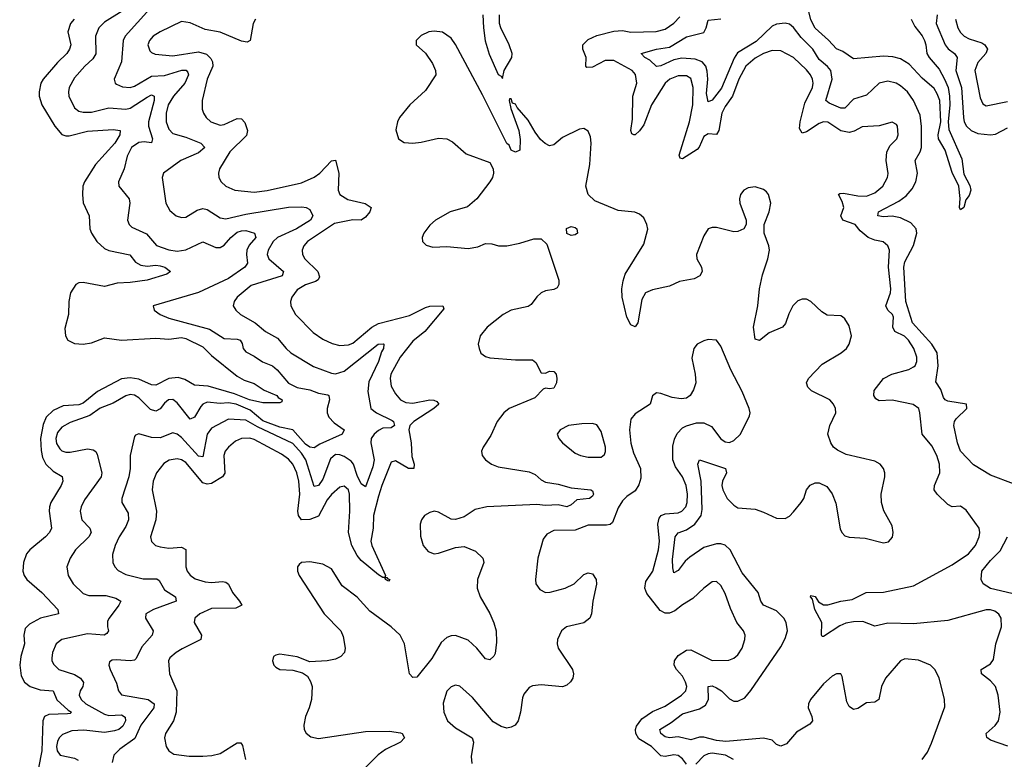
# Model space of a CAD drawing. Header units: inches. Extents: x 1843162 to 1959474, y 907081 to 1016326.
# Tile 315 of 656: x 1934154 to 1938754, y 925210 to 928668. Entities that reach past the tile are written whole.
import ezdxf

# ---------------------------------------------------------------- set-up
doc = ezdxf.new("R2010")
doc.units = ezdxf.units.IN
doc.header["$MEASUREMENT"] = 0
doc.layers.add('B9932', color=7, linetype='Continuous')

msp = doc.modelspace()

# ---------------------------------------------------------------- linework, layer by layer
at = {"layer": 'B9932', "color": 5}
for points, elevation in [([(1934762.4, 928717.6), (1934646, 928590), (1934637.4, 928570), (1934629.5, 928470), (1934595.3, 928390), (1934600.3, 928370), (1934605.8, 928365.8), (1934633.9, 928353.9), (1934670, 928350.2), (1934690, 928356.3), (1934770, 928404.1), (1934830, 928407.3), (1934910.9, 928430.9), (1934931.6, 928431.6), (1934940.2, 928420.2), (1934942.3, 928410), (1934925.4, 928370), (1934872.7, 928310), (1934847.8, 928270), (1934837.6, 928230), (1934838.8, 928190), (1934850, 928156), (1934870, 928135.2), (1934930, 928117.7), (1935000.3, 928090), (1935018.2, 928070), (1934990, 928044.5), (1934906.5, 928010), (1934826, 927950), (1934819.1, 927930), (1934836.5, 927810), (1934855.8, 927775.8), (1934885.3, 927750), (1934910, 927742.6), (1934930, 927743.8), (1934982.7, 927777.3), (1935010, 927785.3), (1935030, 927780.8), (1935090, 927741.7), (1935116.3, 927736.3), (1935210, 927757.9), (1935410, 927790.5), (1935472.9, 927792.9), (1935493, 927790), (1935510, 927780.3), (1935524.2, 927750), (1935512.8, 927730), (1935447.8, 927690), (1935358.7, 927650), (1935338.2, 927630), (1935315.4, 927590), (1935310.1, 927570), (1935317.6, 927550), (1935385.8, 927490), (1935380.2, 927470), (1935235.1, 927424.9), (1935170.2, 927370), (1935155.3, 927350), (1935151.6, 927330), (1935163.1, 927310), (1935186, 927290), (1935254.6, 927250), (1935301.7, 927210), (1935359, 927179), (1935399, 927130), (1935421.2, 927110), (1935526, 927046), (1935610, 927015.3), (1935630, 927011.4), (1935670, 927025.2), (1935828.4, 927150), (1935852.6, 927152.6), (1935855.8, 927150), (1935853.4, 927130), (1935844.6, 927115.4), (1935831, 927070), (1935785.1, 926974.9), (1935781.2, 926930), (1935795.2, 926850), (1935820.3, 926830), (1935894.3, 926794.3), (1935900.2, 926790), (1935905.8, 926770), (1935890, 926759.9), (1935850, 926757.8), (1935830, 926747.6), (1935809.5, 926730.5), (1935796.6, 926710), (1935794.4, 926690), (1935810.1, 926610), (1935803.4, 926576.6), (1935770, 926483.5), (1935750, 926497.3), (1935730, 926536.8), (1935713.4, 926590), (1935703.3, 926603.3), (1935670, 926625.6), (1935650, 926633.6), (1935630, 926634.2), (1935605.5, 926614.5), (1935570, 926520.3), (1935550.6, 926490), (1935530, 926485.8), (1935491.1, 926610), (1935470, 926641.5), (1935430, 926686.9), (1935264.7, 926764.7), (1935210, 926795.2), (1935130, 926799.4), (1935050, 926757.7), (1935030, 926729.7), (1935010, 926624), (1934990, 926627.1), (1934910, 926713.8), (1934890, 926729.3), (1934870, 926736.3), (1934810, 926713.4), (1934770, 926714.7), (1934710, 926731.3), (1934694.4, 926725.6), (1934690, 926719), (1934670.2, 926630), (1934670.1, 926570), (1934663.8, 926530), (1934631.8, 926430), (1934631.1, 926410), (1934660.4, 926360.4), (1934661.7, 926330), (1934650, 926297.7), (1934618.6, 926250), (1934599.8, 926210), (1934586.9, 926166.9), (1934588.9, 926130), (1934598, 926110), (1934613.3, 926093.3), (1934650, 926073.5), (1934730, 926054), (1934793.9, 926053.9), (1934805.5, 926045.5), (1934830, 926001.7), (1934882.3, 925970), (1934884.6, 925950), (1934778.7, 925910), (1934742.8, 925890), (1934742, 925870), (1934777.7, 925810), (1934773.2, 925790), (1934723.8, 925736.2), (1934698.3, 925681.7), (1934690, 925674.2), (1934670, 925669.8), (1934604.2, 925675.8), (1934585.9, 925674.1), (1934573.8, 925666.2), (1934570.3, 925650), (1934576.9, 925630), (1934605.4, 925565.4), (1934615.9, 925530), (1934630, 925511.5), (1934753.4, 925490), (1934782.7, 925470), (1934780.7, 925450), (1934719.6, 925370), (1934692.6, 925307.4), (1934621.8, 925258.2), (1934593.8, 925230), (1934585.5, 925194.5)], 560), ([(1938319.1, 928670), (1938335.6, 928635.6), (1938370, 928591.7), (1938381.1, 928570), (1938388, 928550), (1938392, 928510), (1938403.7, 928490), (1938450, 928436.5), (1938474.4, 928390), (1938491.9, 928350), (1938498.5, 928310), (1938499.3, 928270), (1938491.8, 928190), (1938494.8, 928154.8), (1938556.7, 928016.7), (1938565.5, 927945.5), (1938593.1, 927893.1), (1938598.3, 927870), (1938590, 927846), (1938575.3, 927824.7), (1938566, 927790), (1938550, 927779.3), (1938545.4, 927790), (1938548.5, 927831.5), (1938541.7, 927890), (1938510, 927952.7), (1938478.3, 928058.3), (1938446.9, 928110), (1938445.4, 928130), (1938458, 928190), (1938452.4, 928290), (1938441.3, 928321.3), (1938426.3, 928346.3), (1938370, 928394.6), (1938310, 928459.7), (1938270, 928484.4), (1938233.8, 928493.8), (1938190, 928496.9), (1938050, 928484.7), (1937999.3, 928519.3), (1937970, 928531.7), (1937932.5, 928572.5), (1937870, 928627.6), (1937850, 928667.2), (1937835.2, 928730)], 540), ([(1934407.9, 928670), (1934390.9, 928650), (1934378.1, 928610), (1934392.8, 928550), (1934387, 928530), (1934374, 928510), (1934330, 928466.6), (1934263.8, 928390), (1934253.1, 928370), (1934245.3, 928330), (1934244.6, 928310), (1934256.6, 928270), (1934317.3, 928170), (1934350.9, 928130.9), (1934370, 928124), (1934385, 928125), (1934470, 928145.7), (1934590, 928154.8), (1934623.8, 928150), (1934622.2, 928130), (1934598.5, 928090), (1934507.8, 927990), (1934457, 927910), (1934449.5, 927890), (1934446.7, 927850), (1934450.7, 927810.7), (1934478.4, 927750), (1934482.3, 927690), (1934488.8, 927670), (1934514, 927630), (1934550, 927597.6), (1934570, 927589), (1934668.3, 927568.3), (1934694.3, 927534.3), (1934719.6, 927519.6), (1934750, 927514.6), (1934790, 927520.1), (1934810, 927517.2), (1934831.4, 927510), (1934858.4, 927490), (1934842, 927478), (1934749.6, 927450.4), (1934670, 927438.5), (1934610, 927436.3), (1934550, 927420.6), (1934450, 927439.3), (1934430, 927437.9), (1934416.1, 927430), (1934390.7, 927390), (1934384.1, 927350), (1934382, 927290), (1934364.7, 927224.7), (1934367.4, 927190), (1934379.5, 927170), (1934410, 927153.6), (1934450, 927150.2), (1934490, 927157.6), (1934550, 927180.7), (1934628.8, 927168.8), (1934790, 927178.7), (1934850, 927174.7), (1934910, 927181.3), (1934930, 927176.6), (1935010, 927138.1), (1935050, 927098), (1935170, 927000.6), (1935202.9, 926982.9), (1935250, 926966.8), (1935295.6, 926935.6), (1935355.3, 926910), (1935361.3, 926901.3), (1935380.3, 926890), (1935378.6, 926881.4), (1935370, 926876.2), (1935290, 926876), (1935227.9, 926890), (1935158, 926918), (1935034.6, 926954.6), (1934970, 926958.6), (1934925, 926985), (1934894.9, 926994.9), (1934850, 926989.9), (1934790, 926958.7), (1934770, 926959.9), (1934710, 926987.4), (1934670, 926992.7), (1934630, 926988.2), (1934517.3, 926930), (1934450, 926875), (1934430, 926867.4), (1934357.2, 926862.8), (1934310, 926840.9), (1934278.3, 926810), (1934264.1, 926775.9), (1934251.8, 926710), (1934253.7, 926653.7), (1934260.9, 926620.9), (1934276, 926590), (1934310, 926556.4), (1934351.9, 926531.9), (1934355, 926510), (1934347.3, 926490), (1934299, 926410), (1934292.8, 926390), (1934291.1, 926370), (1934302, 926290), (1934292.8, 926270), (1934274.9, 926250), (1934202, 926190), (1934185.8, 926170), (1934171, 926130), (1934169.3, 926090), (1934175.2, 926070), (1934187.8, 926050), (1934256.8, 925990), (1934331.5, 925910), (1934334.4, 925890), (1934250.4, 925870), (1934198.9, 925841.1), (1934179.1, 925820.9), (1934172.7, 925790), (1934176.1, 925750), (1934158.7, 925690), (1934153.8, 925650), (1934161, 925601), (1934176.2, 925570), (1934203.1, 925550), (1934250, 925535.2), (1934310.9, 925530.9), (1934327.4, 925487.4), (1934379.6, 925439.6), (1934395.9, 925430), (1934390, 925424.1), (1934377.6, 925422.4), (1934290, 925419.9), (1934269.6, 925410.4), (1934261.2, 925390), (1934257.5, 925250), (1934242.1, 925170)], 520), ([(1934633.3, 928706.7), (1934550, 928655.9), (1934523.7, 928630), (1934508.3, 928590), (1934510, 928507.2), (1934495.9, 928484.1), (1934458.4, 928450), (1934410, 928395.3), (1934385.1, 928350), (1934381.3, 928330), (1934383.5, 928310), (1934410, 928255.6), (1934430, 928239.3), (1934450, 928234.6), (1934490, 928235.4), (1934570, 928255.2), (1934649.6, 928249.6), (1934670, 928253.8), (1934750, 928306), (1934770, 928315.5), (1934782.6, 928310), (1934781.5, 928290), (1934755.2, 928190), (1934755.7, 928170), (1934773.8, 928110), (1934770, 928092.3), (1934735.9, 928095.9), (1934710, 928093.3), (1934676.6, 928070), (1934656, 928030), (1934642.4, 927970), (1934616.1, 927910), (1934616.9, 927890), (1934665.3, 927830), (1934669.1, 927809.1), (1934657.6, 927730), (1934664.9, 927710), (1934677.5, 927697.5), (1934746.2, 927666.2), (1934792.5, 927612.5), (1934850, 927591.7), (1934890, 927586.1), (1934930, 927592.3), (1935010, 927628.3), (1935070, 927603.2), (1935090, 927602.9), (1935110, 927613.5), (1935141, 927650), (1935170, 927673.5), (1935190, 927681.2), (1935210, 927681.6), (1935250.2, 927670), (1935256.6, 927650), (1935225.9, 927614.1), (1935215.5, 927590), (1935213.1, 927570), (1935218.3, 927530), (1935206.2, 927510), (1935130, 927457.4), (1934990, 927392.8), (1934777.3, 927330), (1934782, 927310), (1934810.4, 927290), (1934850, 927272.1), (1935040.9, 927220.9), (1935110, 927177.9), (1935170, 927174.6), (1935184.6, 927170), (1935193.8, 927153.8), (1935197.4, 927130), (1935210, 927115), (1935250, 927095.3), (1935288.2, 927068.2), (1935335, 927050), (1935357.5, 927030), (1935410, 926968.2), (1935450, 926948.1), (1935510, 926937.3), (1935550, 926921.3), (1935593.6, 926913.6), (1935598.5, 926910), (1935600.7, 926890), (1935590.4, 926850), (1935590.1, 926830), (1935598.3, 926810), (1935622.8, 926782.8), (1935670.3, 926750), (1935660.9, 926730), (1935556.9, 926683.1), (1935530, 926665.7), (1935510, 926669.9), (1935490, 926683.5), (1935430.8, 926750.8), (1935370, 926762.4), (1935290, 926791.7), (1935230, 926841.5), (1935165, 926870), (1935130, 926876.4), (1935090, 926872.6), (1935030, 926879.6), (1935010, 926870.5), (1935000.5, 926859.5), (1934970, 926808.8), (1934950, 926800.3), (1934890, 926876.8), (1934870, 926891.7), (1934849.7, 926890.3), (1934830, 926874.9), (1934810, 926848.4), (1934790, 926837), (1934765.3, 926845.3), (1934710, 926900.5), (1934690, 926912.5), (1934670, 926915), (1934650, 926909.9), (1934590, 926874.2), (1934530, 926851.9), (1934482.1, 926817.9), (1934390, 926783.9), (1934350, 926762), (1934330, 926737.1), (1934323.1, 926710), (1934326.2, 926686.2), (1934340.8, 926660.8), (1934350, 926651.5), (1934370, 926645.3), (1934390, 926645.4), (1934470, 926661.4), (1934497.2, 926657.2), (1934509.4, 926649.4), (1934515.6, 926635.6), (1934537.8, 926550), (1934534.2, 926530), (1934456.6, 926423.4), (1934441.1, 926390), (1934437, 926370), (1934444.8, 926330), (1934481.8, 926290), (1934487.6, 926270), (1934477.4, 926250), (1934415.2, 926190), (1934389.3, 926150), (1934374.7, 926110), (1934379.7, 926070), (1934403.2, 926030), (1934450, 925985.9), (1934476.6, 925976.6), (1934555.6, 925975.6), (1934603.2, 925963.2), (1934626, 925950), (1934616.8, 925930), (1934571.5, 925870), (1934564.9, 925855.1), (1934563.8, 925830), (1934569.1, 925810), (1934561.4, 925798.6), (1934549.3, 925790.7), (1934470, 925796.4), (1934350.1, 925769.9), (1934324.7, 925750), (1934307.9, 925710), (1934303.6, 925683.6), (1934304.3, 925670), (1934312.7, 925652.7), (1934336.9, 925630), (1934410, 925606.3), (1934438.7, 925590), (1934451.4, 925568.6), (1934449, 925550), (1934436.8, 925530), (1934431.6, 925510), (1934440.9, 925490), (1934463.5, 925470), (1934550, 925420.6), (1934570, 925415.5), (1934630, 925417.4), (1934647.3, 925407.3), (1934648.4, 925390), (1934635.3, 925364.7), (1934616.6, 925350), (1934597.5, 925342.5), (1934550, 925335.1), (1934454, 925346), (1934396.9, 925343.1), (1934354.2, 925325.8), (1934337.6, 925310), (1934330, 925294), (1934325.8, 925270), (1934328.3, 925250), (1934342.4, 925230), (1934410, 925215.7), (1934426.6, 925206.6)], 540), ([(1935256, 928670), (1935245, 928650), (1935231.3, 928570), (1935217.1, 928562.9), (1935190, 928567.4), (1935090, 928609.9), (1935021.1, 928621.1), (1934950, 928652.2), (1934910, 928659), (1934810, 928610.8), (1934777.6, 928590), (1934760.8, 928570), (1934752.9, 928550), (1934762.6, 928522.6), (1934770, 928513.7), (1934787.1, 928507.1), (1934870, 928498.3), (1934990, 928517.3), (1935026.9, 928506.9), (1935046.5, 928486.5), (1935055, 928470), (1935056.3, 928450), (1935030.1, 928389.9), (1935005.8, 928290), (1935006.4, 928250), (1935013.4, 928230), (1935025.8, 928210), (1935047.4, 928190), (1935090, 928174.6), (1935110, 928177.8), (1935170, 928205.6), (1935190, 928204.1), (1935206.5, 928186.5), (1935218.7, 928150), (1935213.3, 928126.7), (1935136.3, 928050), (1935086.9, 927970), (1935082, 927950), (1935084.6, 927930), (1935096, 927910), (1935117, 927890), (1935158.8, 927870), (1935250, 927861.2), (1935310, 927869.5), (1935470, 927904.8), (1935530, 927930.9), (1935556.2, 927950), (1935610, 928007.2), (1935630, 928010.3), (1935644.8, 927950), (1935641.4, 927870), (1935650.2, 927850), (1935687.3, 927827.3), (1935768.2, 927808.2), (1935796.1, 927790), (1935789.3, 927770), (1935770, 927744.2), (1935750, 927730.7), (1935710, 927732.5), (1935624.5, 927715.5), (1935498.4, 927630), (1935481.6, 927610), (1935473, 927590), (1935474.7, 927570), (1935486.5, 927550), (1935546.9, 927490), (1935554.1, 927465.9), (1935548.7, 927451.3), (1935536.5, 927443.5), (1935490, 927428.4), (1935450, 927404.2), (1935425.8, 927370), (1935419.1, 927350), (1935420.7, 927330), (1935442.6, 927290), (1935524.5, 927204.5), (1935570, 927174.2), (1935614.1, 927154.1), (1935650, 927145), (1935690, 927147.1), (1935710, 927155.4), (1935799.6, 927230), (1935830, 927246.8), (1935975.1, 927284.9), (1936050, 927322.7), (1936070, 927328), (1936130.8, 927330), (1936135.6, 927315.6), (1936046.8, 927210), (1935990, 927164.9), (1935931.3, 927090), (1935887.8, 927010), (1935884.1, 926990), (1935890, 926954.4), (1935910, 926919.1), (1935933.6, 926890), (1935958.6, 926878.6), (1935990, 926875), (1936070, 926890.5), (1936089.4, 926889.4), (1936102.6, 926882.6), (1936112.4, 926870), (1936089.3, 926850), (1935995.5, 926790), (1935976.9, 926770), (1935972.6, 926750), (1935982.3, 926690), (1935986, 926626), (1935997.4, 926590), (1935995, 926570), (1935970, 926568.8), (1935910, 926605), (1935890, 926599.7), (1935845.3, 926490), (1935830, 926439.7), (1935807.6, 926350), (1935805.1, 926290), (1935794.2, 926230), (1935798.5, 926210), (1935863.7, 926070), (1935860.5, 926060.5), (1935870, 926060.5), (1935873.6, 926053.6), (1935884, 926050), (1935876.7, 926043.3), (1935863, 926050), (1935859.7, 926059.7), (1935850, 926059.7), (1935830, 926073), (1935750, 926139.9), (1935730, 926163.6), (1935705.4, 926210), (1935689.7, 926270), (1935696.8, 926370), (1935695, 926450), (1935689.8, 926470), (1935670, 926486.8), (1935650, 926482.5), (1935610, 926447.7), (1935590, 926423.2), (1935550, 926347.2), (1935510, 926330.4), (1935470, 926328.9), (1935457.3, 926350), (1935453.6, 926370), (1935462.3, 926450), (1935458.6, 926510), (1935449.2, 926550), (1935430.4, 926590), (1935410, 926612.6), (1935377, 926637), (1935250, 926705.8), (1935228.6, 926711.4), (1935190, 926709.3), (1935162.9, 926697.1), (1935129.3, 926670), (1935114.3, 926650), (1935107.5, 926630), (1935112.3, 926547.7), (1935101, 926530), (1935050, 926499.6), (1935030, 926495.9), (1935010, 926502.7), (1934930, 926597.5), (1934910, 926610.4), (1934890, 926614.1), (1934852.2, 926607.8), (1934826.7, 926593.3), (1934793.4, 926550), (1934777.5, 926510), (1934772.4, 926470), (1934793.1, 926370), (1934789.4, 926330), (1934765.4, 926250), (1934770, 926228.4), (1934788.4, 926210), (1934810, 926202.7), (1934850, 926197.4), (1934910, 926201.7), (1934930, 926190.2), (1934929.6, 926109.6), (1934935.6, 926090), (1934950.7, 926070.7), (1934974, 926054), (1935019.9, 926039.9), (1935050, 926036.9), (1935101.2, 926041.2), (1935117.8, 926037.8), (1935129.5, 926029.5), (1935148.3, 925990), (1935181.6, 925950), (1935192.4, 925930), (1935163.8, 925916.2), (1935050, 925914.8), (1934995.5, 925890), (1934972.6, 925870), (1934969.2, 925850), (1935003.2, 925790), (1935000.9, 925770), (1934912.9, 925727.1), (1934885.3, 925710), (1934856, 925684), (1934849.1, 925670), (1934853.2, 925610), (1934887.4, 925530), (1934884.6, 925430), (1934872.2, 925390), (1934835, 925330), (1934831.1, 925310), (1934838.6, 925270), (1934850.3, 925250), (1934874.8, 925234.8), (1934945.3, 925225.3), (1935010, 925224.6), (1935051.9, 925228.1), (1935090, 925237.7), (1935170, 925287.5), (1935186.6, 925286.6), (1935194.8, 925274.8), (1935208.5, 925210)], 580), ([(1936317.6, 928690), (1936320.2, 928630), (1936328.2, 928568.2), (1936346.7, 928506.7), (1936390, 928410.6), (1936403.5, 928403.5), (1936410, 928392), (1936417.2, 928430), (1936452.8, 928490), (1936455.1, 928510), (1936441.5, 928550), (1936401.3, 928630), (1936395.1, 928650), (1936395.1, 928690)], 620), ([(1938771.5, 925271.5), (1938690, 925300.1), (1938672, 925312), (1938669.1, 925330), (1938711.9, 925368.1), (1938726.8, 925390), (1938735.5, 925430), (1938725.1, 925510), (1938712.5, 925550), (1938690, 925576.9), (1938648, 925610), (1938646.2, 925630), (1938690, 925657.2), (1938703.2, 925676.8), (1938714.8, 925750), (1938742, 925830), (1938739.2, 925870), (1938728.4, 925888.4), (1938710, 925902.7), (1938690, 925909.4), (1938670, 925909.5), (1938490, 925859.5), (1938330, 925842.7), (1938210, 925846.7), (1938150, 925833.2), (1938093.8, 925853.8), (1938050, 925853.5), (1938013.7, 925846.3), (1937985.3, 925834.7), (1937910, 925783.7), (1937903.9, 925783.9), (1937899.7, 925790), (1937901.4, 925850), (1937868.7, 925910), (1937858, 925958), (1937848.8, 925970), (1937850, 925976), (1937870, 925971.8), (1937886.4, 925946.4), (1937910, 925933), (1937930, 925931.5), (1937990, 925948.9), (1938042.9, 925957.1), (1938109.6, 925990.4), (1938190, 925991.8), (1938330, 926020.6), (1938510, 926118.9), (1938586.6, 926170), (1938620.2, 926210), (1938637.5, 926250), (1938640.7, 926270), (1938637.2, 926290), (1938575.5, 926375.5), (1938550, 926392.9), (1938510, 926389.8), (1938490, 926401), (1938440.7, 926450), (1938427.1, 926470), (1938427.6, 926490), (1938452.4, 926550), (1938452.2, 926590), (1938438.7, 926630), (1938415.5, 926675.5), (1938369.9, 926730), (1938360.2, 926830), (1938354.6, 926850), (1938328.9, 926868.9), (1938230, 926888.4), (1938170, 926885.3), (1938154.6, 926894.6), (1938144.7, 926910), (1938145.9, 926934.1), (1938190.4, 926989.6), (1938229.1, 927010.9), (1938308, 927032), (1938330, 927044), (1938337.4, 927050), (1938346.3, 927070), (1938345.2, 927090), (1938331.4, 927130), (1938307.5, 927170), (1938287.9, 927187.9), (1938242.4, 927210), (1938233.9, 927230), (1938236.4, 927276.4), (1938231.5, 927290), (1938210.5, 927310), (1938200.2, 927330), (1938222.3, 927390), (1938224.5, 927410), (1938213.4, 927510), (1938217.9, 927590), (1938210.5, 927610.5), (1938188.4, 927628.4), (1938150, 927636.1), (1938118, 927650), (1938081.2, 927681.2), (1938057, 927710), (1937999.8, 927730), (1937989.9, 927750), (1938004.8, 927790), (1937997, 927817), (1937979.7, 927850), (1937985.2, 927854.8), (1938003.6, 927856.4), (1938070, 927844.5), (1938110, 927843), (1938150, 927858), (1938186.2, 927890), (1938209.2, 927930), (1938211.7, 927948.3), (1938202.4, 928010), (1938205.2, 928050), (1938221.1, 928078.9), (1938252.9, 928110), (1938259.2, 928130), (1938254.7, 928170), (1938250, 928177.6), (1938230, 928187.8), (1938169.3, 928170.7), (1938090, 928166.8), (1938053.6, 928146.4), (1938030, 928139.4), (1937990, 928147.9), (1937930, 928187.9), (1937910, 928189.9), (1937890, 928182.3), (1937830, 928143.1), (1937810, 928137.6), (1937798.1, 928158.1), (1937799.9, 928190), (1937822.4, 928277.6), (1937858.6, 928350), (1937861.7, 928370), (1937858.2, 928390), (1937848.8, 928410), (1937830, 928432.4), (1937770, 928490.5), (1937710, 928522.2), (1937670, 928522.7), (1937630, 928509.4), (1937590, 928487.9), (1937546.8, 928450), (1937514.6, 928390), (1937483.7, 928310), (1937450, 928261.5), (1937434.6, 928230), (1937420.1, 928150), (1937410, 928130.9), (1937370, 928133.3), (1937350, 928121.7), (1937328.8, 928071.2), (1937319.6, 928060.4), (1937250, 928016.8), (1937240, 928020), (1937234.6, 928034.6), (1937282.9, 928190), (1937299, 928270), (1937300.9, 928350), (1937290, 928392), (1937270, 928404.8), (1937230, 928405.1), (1937192.2, 928390), (1937170, 928370.6), (1937105.4, 928270), (1937070, 928175.7), (1937050, 928147.6), (1937030, 928129), (1937024, 928130), (1937014.3, 928134.3), (1937009.9, 928149.9), (1937017, 928203), (1937018.9, 928310), (1937036.9, 928370), (1937031.3, 928411.3), (1937016.3, 928430), (1936930, 928477.3), (1936890, 928477.1), (1936830, 928446), (1936803.8, 928443.8), (1936799.4, 928450), (1936801.2, 928490), (1936785.5, 928530), (1936785.2, 928550), (1936810, 928575), (1936850, 928593), (1936930, 928614.4), (1936970, 928617), (1937010, 928608.8), (1937128.4, 928611.6), (1937170, 928623), (1937210, 928651), (1937238.4, 928681.6)], 580), ([(1938798, 926498), (1938690, 926538.9), (1938610, 926586.9), (1938549.8, 926650), (1938535.3, 926690), (1938518.4, 926770), (1938522.2, 926790), (1938530, 926801.3), (1938579.7, 926850), (1938578, 926870), (1938490, 926884.3), (1938478.3, 926890), (1938470, 926901.6), (1938458.5, 926938.5), (1938435.1, 926975.1), (1938445.9, 927050), (1938440.2, 927110), (1938415, 927150), (1938326.1, 927250), (1938293.6, 927350), (1938284.6, 927510), (1938290, 927535), (1938330, 927611.8), (1938345.2, 927670), (1938343.2, 927690), (1938318.1, 927718.1), (1938270, 927741.3), (1938230, 927749), (1938190, 927746), (1938163.6, 927750), (1938166.6, 927770), (1938260.8, 927819.2), (1938296.1, 927843.9), (1938323.6, 927876.4), (1938340.7, 927910), (1938349.3, 927950), (1938338.3, 928010), (1938361.9, 928050), (1938367.8, 928070), (1938367.9, 928167.9), (1938360.5, 928220.5), (1938329.9, 928290), (1938301.5, 928330), (1938270, 928359), (1938249.3, 928370.7), (1938210, 928379.9), (1938169.7, 928370.3), (1938110, 928314.8), (1938050, 928295.9), (1938010, 928254), (1937990, 928253.4), (1937936.8, 928276.8), (1937920.2, 928290), (1937949.9, 928390), (1937943.4, 928430), (1937928.6, 928448.6), (1937890, 928481.1), (1937859.9, 928530), (1937805, 928585), (1937770, 928630.7), (1937750, 928645.8), (1937730, 928652), (1937690, 928646.8), (1937670, 928636.7), (1937595.1, 928564.9), (1937507.8, 928512.2), (1937492.3, 928487.7), (1937432.6, 928347.4), (1937390, 928292), (1937370, 928283.5), (1937362.6, 928322.6), (1937369.1, 928390), (1937366.7, 928426.7), (1937359.3, 928450), (1937342, 928470), (1937310, 928483.7), (1937246.9, 928486.9), (1937210, 928479.7), (1937150, 928452.2), (1937130, 928449), (1937098.6, 928478.6), (1937074.7, 928490), (1937057, 928510), (1937129.4, 928530), (1937190, 928538.9), (1937270, 928586.6), (1937350, 928607.4), (1937361.4, 928630), (1937370, 928665.7), (1937430, 928671.8)], 560), ([(1938440.8, 928690), (1938436.7, 928650), (1938477.5, 928550), (1938491.8, 928531.8), (1938521.9, 928510), (1938534.6, 928490), (1938527.4, 928430), (1938554.3, 928350), (1938563.3, 928210), (1938567, 928190), (1938577.5, 928170), (1938599.5, 928150), (1938630, 928136.2), (1938690, 928129.6), (1938712.9, 928132.9), (1938770, 928161.4)], 560), ([(1938525.6, 928670), (1938537.4, 928630), (1938550, 928607.1), (1938567.1, 928590), (1938590, 928578.3), (1938650, 928559.2), (1938663.8, 928550), (1938675.5, 928530), (1938668.8, 928510), (1938630, 928466.6), (1938616.4, 928430), (1938642.2, 928302.2), (1938653.9, 928273.9), (1938670, 928264.7), (1938770, 928285.4)], 580), ([(1938370.9, 925209.1), (1938395.8, 925244.2), (1938414.7, 925285.3), (1938476.1, 925456.1), (1938475.6, 925490), (1938450, 925591.3), (1938430.4, 925630.4), (1938410, 925650.6), (1938353.4, 925673.4), (1938290, 925679.9), (1938269.7, 925670.3), (1938199.8, 925590), (1938181, 925550), (1938168.3, 925490), (1938150, 925476.8), (1938110, 925474.1), (1938070, 925448.4), (1938050, 925442.7), (1938030, 925456.8), (1938019.1, 925479.1), (1937996.7, 925596.7), (1937990, 925609.6), (1937970, 925609.8), (1937950, 925598.3), (1937910, 925562.5), (1937849.1, 925490), (1937839.8, 925470), (1937837.5, 925450), (1937855.5, 925410), (1937857.5, 925390), (1937846, 925374), (1937782.7, 925337.3), (1937737.2, 925282.8), (1937710, 925271.3), (1937690, 925279.3), (1937670, 925298.9), (1937630, 925309.4), (1937453, 925293), (1937410, 925298.3), (1937350, 925313.8), (1937330, 925313.7), (1937290, 925301.7), (1937230, 925315.4), (1937190, 925311.1), (1937170, 925315.9), (1937149.8, 925330), (1937144.1, 925350), (1937198.1, 925381.9), (1937250, 925422.4), (1937330, 925445.5), (1937357.5, 925462.5), (1937372, 925490), (1937370, 925550.3), (1937390, 925552.9), (1937410, 925544.3), (1937432.5, 925530), (1937470, 925492.8), (1937490, 925481.4), (1937510, 925481.4), (1937541.8, 925498.2), (1937570, 925532.1), (1937710, 925736.5), (1937730, 925774.3), (1937741.7, 925810), (1937735.9, 925850), (1937724.9, 925870), (1937690, 925904.5), (1937629.9, 925930), (1937616.6, 925950), (1937603.9, 925990), (1937530, 926082.4), (1937474.2, 926190), (1937450, 926211), (1937430, 926217.6), (1937410, 926217.9), (1937350, 926201), (1937284.3, 926155.7), (1937263.4, 926136.6), (1937230, 926092.4), (1937210, 926082), (1937204.9, 926104.9), (1937204.5, 926144.5), (1937215.9, 926250), (1937230.7, 926269.3), (1937270, 926282.4), (1937308.4, 926310), (1937338.7, 926350), (1937342.6, 926377.4), (1937337.4, 926510), (1937321.8, 926590), (1937329.6, 926610), (1937451.8, 926570), (1937456.9, 926550), (1937437.4, 926510), (1937435.3, 926490), (1937439.6, 926470), (1937459.4, 926430), (1937490, 926397.6), (1937510, 926385), (1937590, 926379.1), (1937630, 926365.6), (1937690, 926337.1), (1937730, 926336.5), (1937750, 926347.3), (1937770, 926366.4), (1937806, 926410), (1937817.9, 926430), (1937830.5, 926470), (1937847.8, 926492.2), (1937870, 926502), (1937890, 926502.6), (1937925.9, 926485.9), (1937950, 926450.5), (1937966.8, 926406.8), (1937986.8, 926286.8), (1937994.9, 926270), (1938010, 926254.9), (1938030, 926247.9), (1938103.8, 926243.8), (1938190, 926221.6), (1938213.4, 926226.6), (1938231.3, 926248.7), (1938235, 926270), (1938230, 926300.9), (1938192.1, 926372.1), (1938180.2, 926410), (1938179.6, 926450), (1938196.1, 926530), (1938196.2, 926550), (1938189.9, 926569.9), (1938173.7, 926590), (1938150, 926604.1), (1938015.3, 926635.3), (1937974.5, 926654.5), (1937956.9, 926670), (1937944, 926690), (1937929.8, 926730), (1937939.5, 926770), (1937966.8, 926830), (1937966, 926850), (1937957, 926870), (1937939.8, 926890), (1937852.8, 926932.8), (1937835.8, 926950), (1937830.5, 926970), (1937839.5, 926990), (1937903.5, 927056.5), (1937992, 927110), (1938016.5, 927130), (1938030, 927150.4), (1938039.8, 927190), (1938030, 927236.2), (1938010, 927269.7), (1937998.4, 927278.4), (1937990, 927282.4), (1937926.3, 927286.3), (1937901.1, 927301.1), (1937850, 927350.8), (1937830, 927360.8), (1937810, 927361.8), (1937790, 927352.7), (1937766.8, 927330), (1937746.9, 927293.1), (1937732.2, 927247.8), (1937718.5, 927230), (1937655.7, 927204.3), (1937610, 927167.1), (1937590, 927174.5), (1937582.7, 927230), (1937602.2, 927330), (1937611.2, 927408.8), (1937624.6, 927475.4), (1937649.8, 927550), (1937656.8, 927590), (1937654.2, 927610), (1937633.1, 927670), (1937632.1, 927710), (1937656.4, 927770), (1937663.1, 927810), (1937653.3, 927850), (1937643.1, 927863.1), (1937630, 927873.7), (1937590, 927886.2), (1937558.2, 927881.8), (1937537, 927870), (1937522.4, 927850), (1937516.5, 927830), (1937518.2, 927810), (1937548.7, 927730), (1937548.2, 927710), (1937537.3, 927690), (1937510, 927676.9), (1937490, 927675.8), (1937410, 927695.4), (1937390, 927695.8), (1937370, 927689.5), (1937350, 927657), (1937316.5, 927570), (1937317.8, 927550), (1937339.8, 927510), (1937343.2, 927490), (1937332.2, 927470), (1937304.6, 927455.4), (1937236, 927444), (1937190, 927422.4), (1937110, 927404.1), (1937078, 927390), (1937060.9, 927359.1), (1937041.6, 927250), (1937030, 927231.2), (1937010, 927240.8), (1936990, 927277.4), (1936969.4, 927370), (1936967.7, 927410), (1936973, 927447), (1936982.5, 927477.5), (1937070, 927618.4), (1937088.6, 927688.6), (1937084.8, 927710), (1937070, 927740.5), (1937050, 927759.1), (1937027.5, 927767.5), (1936950, 927775), (1936840.4, 927820.4), (1936809.9, 927849.9), (1936799.1, 927890), (1936818.3, 927990), (1936823.6, 928090), (1936820.2, 928120.2), (1936810, 928146), (1936790, 928158.7), (1936770, 928156.2), (1936690, 928116.2), (1936650, 928082.9), (1936630, 928078.3), (1936608.5, 928088.5), (1936588, 928108), (1936562.2, 928142.2), (1936530, 928198.5), (1936477.7, 928257.7), (1936470, 928272.9), (1936456.9, 928276.9), (1936450, 928297), (1936443, 928297), (1936440.7, 928290), (1936448.3, 928251.7), (1936486, 928150), (1936492.4, 928107.6), (1936490, 928058), (1936470, 928048), (1936450, 928058), (1936440.2, 928080.2), (1936430, 928089.2), (1936316.9, 928316.9), (1936190, 928551.1), (1936170, 928580.4), (1936130, 928608.4), (1936090, 928613.3), (1936066, 928610), (1936030, 928593.6), (1936006.8, 928570), (1936006.8, 928550), (1936050, 928510.6), (1936082.4, 928462.4), (1936096.5, 928430), (1936097.8, 928410), (1936050, 928336.1), (1935976.9, 928270), (1935928.9, 928210), (1935918.9, 928190), (1935912.1, 928152.1), (1935924.4, 928110), (1935950, 928094), (1935990, 928090.3), (1936030, 928094.9), (1936110, 928113.6), (1936150, 928110.3), (1936176.3, 928096.3), (1936240, 928040), (1936350, 928000.2), (1936366.7, 927970), (1936367.7, 927950), (1936362.9, 927930), (1936350.8, 927909.2), (1936290, 927829.6), (1936246.7, 927793.3), (1936164.9, 927770), (1936097.1, 927730), (1936070, 927707.3), (1936042, 927670), (1936034, 927650), (1936036.4, 927630), (1936052.9, 927612.9), (1936083.6, 927603.6), (1936150, 927606.8), (1936250, 927598.3), (1936293.8, 927606.2), (1936330, 927620.7), (1936359.8, 927619.8), (1936391, 927611), (1936430.7, 927610.7), (1936490, 927622.3), (1936556.7, 927643.3), (1936590, 927643.6), (1936617.6, 927617.6), (1936672.3, 927450), (1936673.4, 927430), (1936665.9, 927414.1), (1936650, 927406.2), (1936610, 927399.8), (1936590, 927390.9), (1936570, 927372.6), (1936543.7, 927336.3), (1936530, 927326.5), (1936450, 927309.2), (1936412.3, 927290), (1936337.8, 927230), (1936305.2, 927190), (1936296.2, 927150), (1936300.2, 927130), (1936308.8, 927108.8), (1936330, 927092.8), (1936350, 927086.2), (1936470, 927077.7), (1936550, 927077.4), (1936565.4, 927065.4), (1936590, 927016.1), (1936610, 927015.3), (1936630, 927024.3), (1936650, 927022.2), (1936660.2, 927010), (1936663.3, 926990), (1936662.4, 926970), (1936650, 926944.8), (1936630, 926941.3), (1936610, 926944.8), (1936599.8, 926940.2), (1936560.1, 926899.9), (1936441.1, 926850), (1936416.1, 926830), (1936385, 926790), (1936355.7, 926724.3), (1936318.9, 926670), (1936311.7, 926650), (1936314.9, 926630), (1936330.3, 926610), (1936358.9, 926590), (1936390, 926577.7), (1936534.5, 926554.5), (1936562.1, 926542.1), (1936590, 926515.9), (1936610, 926505.1), (1936670, 926496.9), (1936730, 926479.5), (1936822.8, 926470), (1936830, 926464.9), (1936834.5, 926450), (1936830, 926439.6), (1936816.3, 926430), (1936757.1, 926422.9), (1936730, 926400.2), (1936710, 926389.9), (1936670, 926400.1), (1936610, 926396.7), (1936570, 926400.6), (1936336.3, 926390), (1936282.7, 926377.3), (1936230, 926343.6), (1936190, 926330.9), (1936170, 926332.5), (1936110, 926365), (1936090, 926369.8), (1936070, 926364.5), (1936044.6, 926350), (1936031.5, 926330), (1936025.6, 926310), (1936026.2, 926253.8), (1936038.8, 926210), (1936061.9, 926181.9), (1936090, 926171.3), (1936110, 926173.2), (1936190, 926199.8), (1936230, 926204.8), (1936283.3, 926183.3), (1936318.3, 926150), (1936323.2, 926130), (1936292.8, 926050), (1936291, 926010), (1936304.7, 925970), (1936351.3, 925891.3), (1936370, 925847.4), (1936379.5, 925810), (1936382, 925758), (1936375.6, 925704.4), (1936370, 925692.2), (1936350, 925675.8), (1936330, 925679.3), (1936290.3, 925730.3), (1936250, 925767.1), (1936190, 925788.4), (1936170, 925787.4), (1936150, 925779.8), (1936123.2, 925756.8), (1936079.4, 925680.6), (1936010, 925594.4), (1935990, 925592.9), (1935975.9, 925610), (1935952, 925750), (1935931.2, 925790), (1935888.9, 925830), (1935790, 925902.7), (1935730, 925968.2), (1935660.5, 926020.5), (1935610, 926101), (1935570, 926121.6), (1935510, 926133.5), (1935471, 926130), (1935459, 926121), (1935452.4, 926110), (1935452, 926090), (1935459.5, 926070), (1935576.5, 925890), (1935654, 925810), (1935664.7, 925784.7), (1935674, 925730), (1935671.2, 925708.8), (1935654.6, 925690), (1935630, 925679), (1935590, 925670.6), (1935510, 925665.7), (1935450, 925688.4), (1935370, 925702), (1935350, 925697.6), (1935340.5, 925690), (1935334.9, 925670), (1935341.6, 925650), (1935350, 925641.6), (1935370, 925630.4), (1935430, 925626.9), (1935474.9, 925614.9), (1935498, 925598), (1935513.4, 925573.4), (1935520.2, 925550), (1935516.8, 925490), (1935506, 925450), (1935488.6, 925410), (1935481.4, 925370), (1935483.8, 925350), (1935492.3, 925332.3), (1935514.8, 925314.8), (1935550, 925308.1), (1935770, 925339.6), (1935881.1, 925341.1), (1935933.7, 925333.7), (1935940.5, 925330), (1935952, 925310), (1935932.4, 925290), (1935863.6, 925256.4), (1935828.2, 925231.8), (1935748.6, 925151.4)], 620), ([(1937270, 925187.3), (1937250, 925212.5), (1937230, 925227.5), (1937210, 925231.2), (1937170, 925224), (1937150, 925226.6), (1937105.4, 925270), (1937046.4, 925306.4), (1937032.1, 925330), (1937030.7, 925350), (1937035.6, 925364.4), (1937061, 925399), (1937110, 925434.3), (1937170, 925459.3), (1937246.8, 925510), (1937267.1, 925530), (1937270.5, 925550), (1937265.2, 925570), (1937250, 925598.9), (1937222.9, 925630), (1937212.5, 925650), (1937213.6, 925670), (1937230, 925696), (1937270, 925720.2), (1937290, 925721.7), (1937390, 925672.7), (1937466.7, 925673.3), (1937490, 925682.6), (1937510, 925698.4), (1937529.8, 925730.2), (1937541.5, 925770), (1937543.5, 925790), (1937536.4, 925810), (1937504.7, 925850), (1937474.7, 925914.7), (1937450, 925985.1), (1937430, 926022.9), (1937410, 926042), (1937390, 926039.6), (1937350.2, 926009.8), (1937298.8, 925961.2), (1937250, 925932.8), (1937215.6, 925904.4), (1937190, 925893.9), (1937170, 925894), (1937145.7, 925905.7), (1937084.8, 925984.8), (1937074.2, 926010), (1937079.4, 926040.6), (1937112, 926090), (1937138, 926190), (1937142.9, 926230), (1937135.4, 926310), (1937142, 926338), (1937150.9, 926349.1), (1937170, 926358.3), (1937230, 926362), (1937247.1, 926370), (1937266.3, 926390), (1937272.5, 926410), (1937274.5, 926450), (1937268.5, 926490), (1937250, 926531), (1937217.5, 926577.5), (1937205.8, 926610), (1937205.4, 926674.6), (1937213.5, 926706.5), (1937226.3, 926733.7), (1937250, 926758.9), (1937270, 926769.2), (1937316.8, 926783.2), (1937350, 926782.9), (1937385.8, 926765.8), (1937430, 926707.9), (1937450, 926694.9), (1937470, 926691.6), (1937490, 926700.3), (1937521.3, 926730), (1937564, 926816), (1937566.9, 926830), (1937562.7, 926850), (1937530, 926929.5), (1937477.2, 927030), (1937430, 927141.2), (1937410, 927169), (1937370, 927172.7), (1937350, 927166.6), (1937318.8, 927150), (1937303.8, 927130), (1937294.2, 927085.8), (1937310.3, 927010), (1937312.9, 926970), (1937302.8, 926937.2), (1937286, 926910), (1937270, 926898.9), (1937244.9, 926895.1), (1937202, 926902), (1937150, 926920.7), (1937130, 926922.7), (1937110.6, 926909.4), (1937099.1, 926870), (1937030, 926824.4), (1937010, 926800.7), (1937002.5, 926750), (1937008.7, 926688.7), (1937022.3, 926642.3), (1937055.3, 926570), (1937055.6, 926524.4), (1937046.7, 926493.3), (1937030, 926465.2), (1936990, 926439), (1936970, 926419), (1936950, 926385.2), (1936923.2, 926316.8), (1936912.5, 926307.5), (1936896.1, 926303.9), (1936810, 926304), (1936750, 926282), (1936650, 926279.3), (1936617.2, 926262.8), (1936600.2, 926239.8), (1936575.3, 926150), (1936564.4, 926050), (1936566, 926030), (1936583.8, 926003.8), (1936610.3, 925990.3), (1936631.8, 925991.8), (1936702, 926010), (1936744.7, 926030), (1936790, 926073.4), (1936810, 926082), (1936830, 926077.3), (1936848, 926050), (1936848.2, 926028.2), (1936831.5, 925950), (1936825.3, 925890), (1936817.4, 925870), (1936790, 925848.4), (1936708.2, 925830), (1936685.7, 925810), (1936667.4, 925770), (1936665.7, 925750), (1936670.3, 925730), (1936737.3, 925630), (1936741.3, 925610), (1936738, 925590), (1936727.6, 925572.4), (1936710, 925556.4), (1936690, 925548.5), (1936590, 925558.8), (1936550, 925553.7), (1936534.9, 925545.1), (1936510, 925515.1), (1936503, 925497), (1936494.6, 925430), (1936482.6, 925390), (1936468.2, 925370), (1936450, 925359.7), (1936430, 925356), (1936402.8, 925362.8), (1936365.6, 925385.6), (1936270, 925499.6), (1936210, 925551.3), (1936190, 925556.3), (1936170, 925549.6), (1936159.9, 925540.1), (1936150, 925529.2), (1936132.5, 925472.5), (1936136, 925430), (1936152.2, 925390), (1936190, 925356.5), (1936268.2, 925310), (1936273.7, 925290), (1936263.4, 925223.4), (1936265.7, 925190)], 640), ([(1938790, 925985.8), (1938690, 926007.8), (1938655.3, 926030), (1938645.6, 926050), (1938649.9, 926090), (1938690, 926139.7), (1938734.9, 926185.1), (1938769.2, 926250)], 560), ([(1937489.6, 925210), (1937452.3, 925230), (1937390, 925238.8), (1937370, 925236.5), (1937350, 925226.3), (1937312.3, 925187.7)], 640)]:
    msp.add_lwpolyline(points, dxfattribs=dict(at, elevation=elevation))
for points, elevation in [([(1936730, 927658.9), (1936710, 927668.2), (1936708.7, 927691.3), (1936730, 927701.3), (1936750, 927695.8), (1936757.1, 927690), (1936760.5, 927670), (1936750, 927662.4)], 620), ([(1936830, 926779.1), (1936781.1, 926778.9), (1936718, 926770), (1936678.8, 926750), (1936664.9, 926730), (1936673.4, 926710), (1936690.5, 926690), (1936750, 926640.8), (1936774, 926630), (1936810, 926621.8), (1936870, 926622.4), (1936885.8, 926634.2), (1936891.2, 926648.8), (1936890.5, 926670), (1936870, 926743), (1936850, 926774)], 640)]:
    msp.add_lwpolyline(points, close=True, dxfattribs=dict(at, elevation=elevation))

doc.saveas('drawing.dxf')
